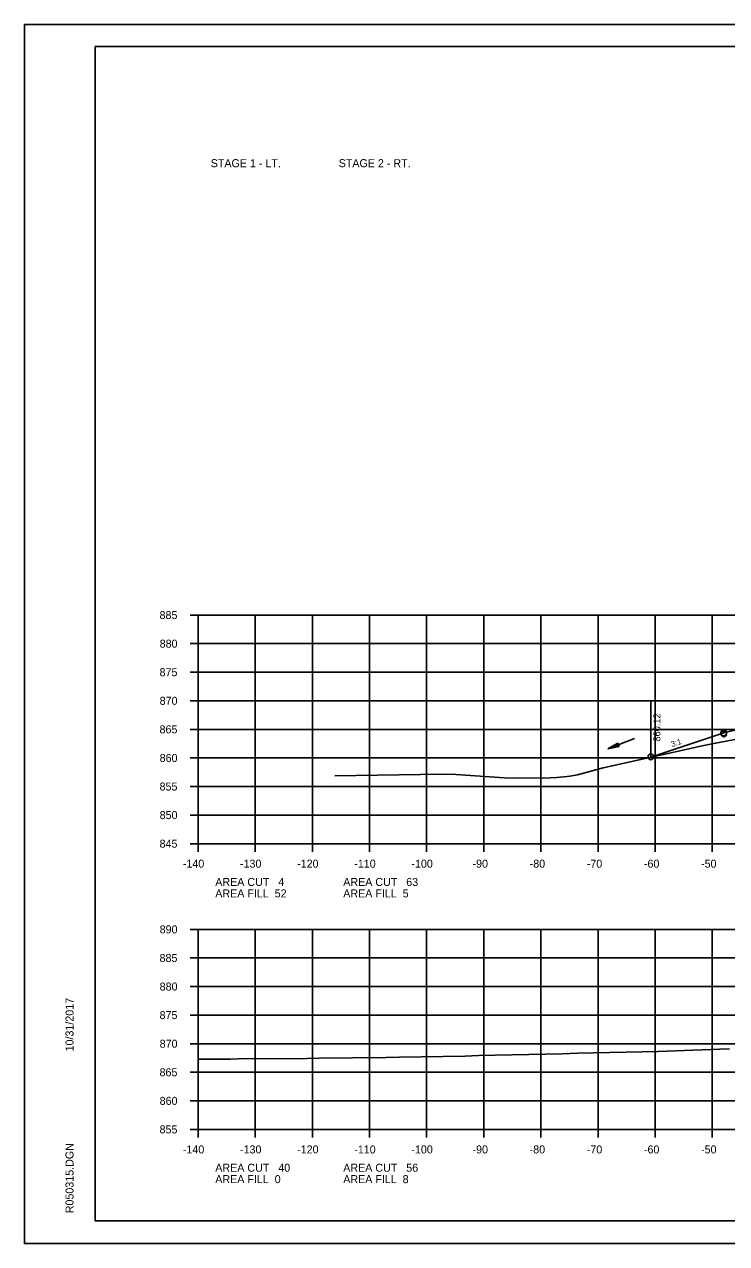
# Model space of a CAD drawing. Extents: x 1486524 to 1499135, y 326561 to 337924.
# Drawn here: x 1488812.5 to 1488935.4, y 335552.7 to 335766 of the extents above; entities that cross this region are included whole.
import ezdxf

# ---------------------------------------------------------------- set-up
doc = ezdxf.new("R2010")
doc.units = 0
for name, color, linetype in [('Default', 7, 'Continuous'), ('E_Const Align', 7, 'Continuous'), ('E_Const Align Station', 7, 'Continuous'), ('E_Ownership Information', 7, 'Continuous'), ('E_Property Line', 7, 'Continuous'), ('E_Proposed ROW Fig Annot', 7, 'Continuous'), ('E_Quarter Calls', 7, 'Continuous'), ('E_Title Sheet', 7, 'Continuous'), ('E_Tract Number', 7, 'Continuous'), ('R_Water Annot', 7, 'Continuous'), ('R_Xsect Elev', 7, 'Continuous'), ('R_Xsect Slope', 7, 'Continuous')]:
    doc.layers.add(name, color=color, linetype=linetype)

msp = doc.modelspace()

# ---------------------------------------------------------------- linework, layer by layer
at = {"layer": 'E_Const Align'}
for p, q in [((1488841.49, 335662.68), (1488842.89, 335662.68)), ((1488842.89, 335622.68), (1488842.89, 335662.68)), ((1488841.49, 335657.68), (1488842.89, 335657.68)), ((1488841.49, 335652.68), (1488842.89, 335652.68)), ((1488841.49, 335647.68), (1488842.89, 335647.68)), ((1488841.49, 335642.68), (1488842.89, 335642.68)), ((1488841.49, 335637.68), (1488842.89, 335637.68)), ((1488841.49, 335632.68), (1488842.89, 335632.68)), ((1488841.49, 335627.68), (1488842.89, 335627.68)), ((1488841.49, 335622.68), (1488842.89, 335622.68)), ((1488842.89, 335622.68), (1489122.89, 335622.68)), ((1488842.89, 335621.28), (1488842.89, 335622.68)), ((1488852.89, 335621.28), (1488852.89, 335622.68)), ((1488862.89, 335621.28), (1488862.89, 335622.68)), ((1488872.89, 335621.28), (1488872.89, 335622.68)), ((1488882.89, 335621.28), (1488882.89, 335622.68)), ((1488892.89, 335621.28), (1488892.89, 335622.68)), ((1488902.89, 335621.28), (1488902.89, 335622.68)), ((1488912.89, 335621.28), (1488912.89, 335622.68)), ((1488922.89, 335621.28), (1488922.89, 335622.68)), ((1488932.89, 335621.28), (1488932.89, 335622.68)), ((1488841.49, 335607.68), (1488842.89, 335607.68)), ((1488842.89, 335572.68), (1488842.89, 335607.68)), ((1488841.49, 335602.68), (1488842.89, 335602.68)), ((1488841.49, 335597.68), (1488842.89, 335597.68)), ((1488841.49, 335592.68), (1488842.89, 335592.68)), ((1488841.49, 335587.68), (1488842.89, 335587.68)), ((1488841.49, 335582.68), (1488842.89, 335582.68)), ((1488841.49, 335577.68), (1488842.89, 335577.68)), ((1488841.49, 335572.68), (1488842.89, 335572.68)), ((1488842.89, 335572.68), (1489122.89, 335572.68)), ((1488842.89, 335571.28), (1488842.89, 335572.68)), ((1488852.89, 335571.28), (1488852.89, 335572.68)), ((1488862.89, 335571.28), (1488862.89, 335572.68)), ((1488872.89, 335571.28), (1488872.89, 335572.68)), ((1488882.89, 335571.28), (1488882.89, 335572.68)), ((1488892.89, 335571.28), (1488892.89, 335572.68)), ((1488902.89, 335571.28), (1488902.89, 335572.68)), ((1488912.89, 335571.28), (1488912.89, 335572.68)), ((1488922.89, 335571.28), (1488922.89, 335572.68)), ((1488932.89, 335571.28), (1488932.89, 335572.68))]:
    msp.add_line(p, q, dxfattribs=at)
at = {"layer": 'E_Ownership Information'}
for p, q in [((1488842.89, 335662.68), (1489122.89, 335662.68)), ((1488842.89, 335622.68), (1488842.89, 335662.68)), ((1488852.89, 335622.68), (1488852.89, 335662.68)), ((1488862.89, 335622.68), (1488862.89, 335662.68)), ((1488872.89, 335622.68), (1488872.89, 335662.68)), ((1488882.89, 335622.68), (1488882.89, 335662.68)), ((1488892.89, 335622.68), (1488892.89, 335662.68)), ((1488902.89, 335622.68), (1488902.89, 335662.68)), ((1488912.89, 335622.68), (1488912.89, 335662.68)), ((1488922.89, 335622.68), (1488922.89, 335662.68)), ((1488932.89, 335622.68), (1488932.89, 335662.68)), ((1488842.89, 335657.68), (1489122.89, 335657.68)), ((1488842.89, 335652.68), (1489122.89, 335652.68)), ((1488842.89, 335647.68), (1489122.89, 335647.68)), ((1488842.89, 335642.68), (1489122.89, 335642.68)), ((1488842.89, 335637.68), (1489122.89, 335637.68)), ((1488842.89, 335632.68), (1489122.89, 335632.68)), ((1488842.89, 335627.68), (1489122.89, 335627.68)), ((1488842.89, 335622.68), (1489122.89, 335622.68)), ((1488842.89, 335607.68), (1489122.89, 335607.68)), ((1488842.89, 335572.68), (1488842.89, 335607.68)), ((1488852.89, 335572.68), (1488852.89, 335607.68)), ((1488862.89, 335572.68), (1488862.89, 335607.68)), ((1488872.89, 335572.68), (1488872.89, 335607.68)), ((1488882.89, 335572.68), (1488882.89, 335607.68)), ((1488892.89, 335572.68), (1488892.89, 335607.68)), ((1488902.89, 335572.68), (1488902.89, 335607.68)), ((1488912.89, 335572.68), (1488912.89, 335607.68)), ((1488922.89, 335572.68), (1488922.89, 335607.68)), ((1488932.89, 335572.68), (1488932.89, 335607.68)), ((1488842.89, 335602.68), (1489122.89, 335602.68)), ((1488842.89, 335597.68), (1489122.89, 335597.68)), ((1488842.89, 335592.68), (1489122.89, 335592.68)), ((1488842.89, 335587.68), (1489122.89, 335587.68)), ((1488842.89, 335582.68), (1489122.89, 335582.68)), ((1488842.89, 335577.68), (1489122.89, 335577.68)), ((1488842.89, 335572.68), (1489122.89, 335572.68))]:
    msp.add_line(p, q, dxfattribs=at)
at = {"layer": 'E_Property Line'}
for p, q in [((1488824.89, 335762.14), (1489141.07, 335762.14)), ((1488824.89, 335556.68), (1488824.89, 335762.14)), ((1488824.89, 335556.68), (1488824.89, 335556.68)), ((1489141.07, 335556.68), (1488824.89, 335556.68))]:
    msp.add_line(p, q, dxfattribs=at)
at = {"layer": 'E_Proposed ROW Fig Annot'}
for p, q in [((1488916.35, 335640.26), (1488914.6, 335639.25)), ((1488916.37, 335640.21), (1488914.91, 335639.37)), ((1488916.39, 335640.17), (1488915.23, 335639.5)), ((1488916.53, 335639.8), (1488915.23, 335639.5)), ((1488916.4, 335640.12), (1488915.54, 335639.62)), ((1488916.51, 335639.84), (1488915.54, 335639.62)), ((1488916.42, 335640.07), (1488915.85, 335639.74)), ((1488916.49, 335639.89), (1488915.85, 335639.74)), ((1488916.44, 335640.03), (1488916.16, 335639.87)), ((1488916.48, 335639.94), (1488916.16, 335639.87)), ((1488916.57, 335639.7), (1488916.35, 335640.26)), ((1488916.57, 335639.7), (1488914.6, 335639.25)), ((1488916.55, 335639.75), (1488914.91, 335639.37))]:
    msp.add_line(p, q, dxfattribs=at)
at = {"layer": 'E_Quarter Calls'}
for p, q in [((1488812.48, 335766.04), (1489145.82, 335766.04)), ((1488812.48, 335552.7), (1489145.82, 335552.7))]:
    msp.add_line(p, q, dxfattribs=at)
for points in [[(1488812.48, 335766.04), (1489145.82, 335766.04), (1489145.82, 335552.7), (1488812.48, 335552.7)], [(1489058.81, 335762.14), (1489058.81, 335752.26), (1489094.54, 335752.26), (1489094.54, 335749.34), (1489117.74, 335749.34), (1489117.74, 335725.01), (1489141.07, 335725.01), (1489141.07, 335556.68), (1488824.89, 335556.68), (1488824.89, 335762.14)]]:
    msp.add_lwpolyline(points, close=True, dxfattribs=at)
for centre in [(1488934.89, 335642.06), (1488934.89, 335642.06), (1488934.89, 335641.89), (1488922.15, 335637.88)]:
    msp.add_circle(centre, 0.5, dxfattribs=at)
at = {"layer": 'E_Title Sheet'}
msp.add_lwpolyline([(1488922.13, 335637.8), (1488934.89, 335642.06), (1488940.89, 335643.56), (1488947.06, 335645.1), (1488952.89, 335646.56), (1488958.89, 335646.8), (1488982.89, 335647.28), (1488994.89, 335647.08), (1489002.89, 335646.95), (1489006.29, 335646.09), (1489012.89, 335644.45), (1489029.01, 335649.82)], dxfattribs=at)
at = {"layer": 'E_Tract Number'}
for points in [[(1488866.81, 335634.57), (1488881.79, 335634.76), (1488884.6, 335634.84), (1488888.01, 335634.78), (1488896.51, 335634.18), (1488903.37, 335634.13), (1488905.68, 335634.27), (1488907.5, 335634.42), (1488907.93, 335634.49), (1488909.3, 335634.71), (1488913.78, 335635.93), (1488929.09, 335639.36), (1488930.83, 335639.77), (1488933.45, 335640.25), (1488952.37, 335643.84)], [(1488842.89, 335584.98), (1488848.48, 335585), (1488849.95, 335585.03), (1488861.95, 335585.09), (1488864.05, 335585.13), (1488875.78, 335585.29), (1488878.15, 335585.34), (1488889.63, 335585.5), (1488891.99, 335585.6), (1488906.63, 335585.9), (1488909.28, 335586.02), (1488923.34, 335586.31), (1488934.22, 335586.75), (1488935.87, 335586.79)]]:
    msp.add_lwpolyline(points, dxfattribs=at)
at = {"layer": 'R_Water Annot'}
msp.add_line((1488914.6, 335639.25), (1488919.25, 335641.08), dxfattribs=at)
at = {"layer": 'R_Xsect Elev'}
msp.add_line((1488922.13, 335637.8), (1488922.13, 335647.8), dxfattribs=at)

# ---------------------------------------------------------------- texts
at = {"layer": 'Default'}
for s, p in [('STAGE 1 - LT.', (1488845.09, 335741.05)), ('STAGE 2 - RT.', (1488867.49, 335741.05))]:
    msp.add_text(s, height=1.4, dxfattribs=at).set_placement(p)
at = {"layer": 'E_Const Align Station'}
for s, p in [('885', (1488836.14, 335661.98)), ('880', (1488836.16, 335656.98)), ('875', (1488836.14, 335651.98)), ('870', (1488836.16, 335646.98)), ('865', (1488836.14, 335641.98)), ('860', (1488836.16, 335636.98)), ('855', (1488836.14, 335631.98)), ('850', (1488836.16, 335626.98)), ('845', (1488836.14, 335621.98)), ('-140', (1488840.22, 335618.48)), ('-130', (1488850.22, 335618.48)), ('-120', (1488860.22, 335618.48)), ('-110', (1488870.22, 335618.48)), ('-100', (1488880.22, 335618.48)), ('-90', (1488890.92, 335618.48)), ('-80', (1488900.92, 335618.48)), ('-70', (1488910.92, 335618.48)), ('-60', (1488920.92, 335618.48)), ('-50', (1488930.92, 335618.48)), ('AREA CUT   4 ', (1488845.89, 335615.28)), ('AREA CUT   63', (1488868.29, 335615.28)), ('AREA FILL  52', (1488845.89, 335613.28)), ('AREA FILL  5', (1488868.29, 335613.28)), ('890', (1488836.16, 335606.98)), ('885', (1488836.14, 335601.98)), ('880', (1488836.16, 335596.98)), ('875', (1488836.14, 335591.98)), ('870', (1488836.16, 335586.98)), ('865', (1488836.14, 335581.98)), ('860', (1488836.16, 335576.98)), ('855', (1488836.14, 335571.98)), ('-140', (1488840.22, 335568.48)), ('-130', (1488850.22, 335568.48)), ('-120', (1488860.22, 335568.48)), ('-110', (1488870.22, 335568.48)), ('-100', (1488880.22, 335568.48)), ('-90', (1488890.92, 335568.48)), ('-80', (1488900.92, 335568.48)), ('-70', (1488910.92, 335568.48)), ('-60', (1488920.92, 335568.48)), ('-50', (1488930.92, 335568.48)), ('AREA CUT   40', (1488845.89, 335565.28)), ('AREA CUT   56', (1488868.29, 335565.28)), ('AREA FILL  0', (1488845.89, 335563.28)), ('AREA FILL  8', (1488868.29, 335563.28))]:
    msp.add_text(s, height=1.4, dxfattribs=at).set_placement(p)
at = {"layer": 'E_Property Line'}
for s, p in [('10/31/2017', (1488821.08, 335586.33)), ('R050315.DGN', (1488821.08, 335558.01))]:
    msp.add_text(s, height=1.4, rotation=90, dxfattribs=at).set_placement(p)
at = {"layer": 'R_Xsect Elev'}
msp.add_text('860.12', height=1.2, rotation=90, dxfattribs=at).set_placement((1488923.79, 335640.55))
at = {"layer": 'R_Xsect Slope'}
msp.add_text('3:1', height=1, rotation=18.4349, dxfattribs=at).set_placement((1488925.84, 335639.57))

doc.saveas('drawing.dxf')
